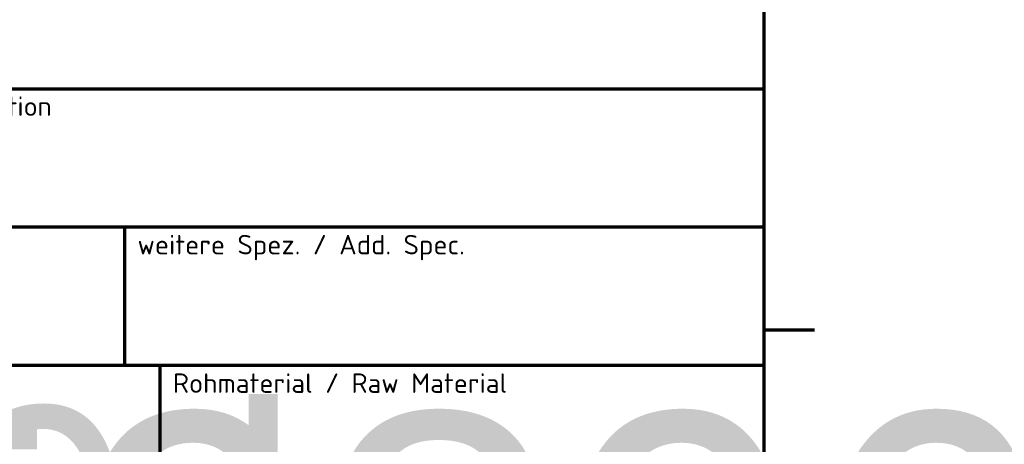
# Model space of a CAD drawing. Header units: millimetres. Extents: x 0 to 14369, y -869 to 2970.
# Tile 435 of 656: x 3527 to 4285, y 654 to 981. Entities that reach past the tile are written whole.
import ezdxf
from ezdxf.enums import TextEntityAlignment as Align

# ---------------------------------------------------------------- set-up
doc = ezdxf.new("R2018")
doc.units = ezdxf.units.MM
doc.header["$LTSCALE"] = 10
doc.layers.get('0').update_dxf_attribs({"lineweight": 25})
doc.layers.add('Rahmen (ISO)', color=7, linetype='Continuous', lineweight=70)
doc.layers.add('Titel (ISO)', color=7, linetype='Continuous', lineweight=50)
doc.styles.add('Notiztext (DIN)', font='isocpeur.ttf')
doc.styles.get("Standard").update_dxf_attribs({"font": 'txt.shx'})

# ---------------------------------------------------------------- blocks, each defined once
blk = doc.blocks.new('Ränder Vorgaberahmen')
at = {"layer": 'Rahmen (ISO)'}
blk.add_line((410, 74.25), (413.9, 74.25), dxfattribs=at)
at = {"layer": 'Rahmen (ISO)', "flags": 128}
blk.add_lwpolyline([(10, 10), (10, 287), (410, 287), (410, 10), (10, 10)], dxfattribs=at)
blk = doc.blocks.new('Schriftfelder LEDitgo')
at = {"lineweight": 70}
for p, q in [((149.283, 182.656), (339.283, 182.656)), ((339.283, 171.992), (240.756, 171.992)), ((290.019, 171.992), (290.019, 161.328)), ((339.283, 161.328), (240.756, 161.328)), ((292.752, 161.328), (292.752, 153.328))]:
    blk.add_line(p, q, dxfattribs=at)
at = {"lineweight": 50}
blk.add_line((339.283, 182.656), (339.283, 99.828), dxfattribs=at)
at = {"layer": 'Titel (ISO)', "char_height": 1.5, "attachment_point": 1, "style": 'Notiztext (DIN)'}
for s, insert, width in [('\\fISOCPEUR|b0|i0;\\H1.5000;Werkstoff-Bezeichung / Material Designation', (241.756, 182.056), 42.6317), ('\\fISOCPEUR|b0|i0;\\H1.5000;weitere Spez. / Add. Spec.', (291.019, 171.392), 26.3503), ('\\fISOCPEUR|b0|i0;\\H1.5000;Rohmaterial / Raw Material', (293.752, 160.728), 42.6317)]:
    blk.add_mtext(s, dxfattribs=dict(at, insert=insert, width=width))
at = {"layer": 'Titel (ISO)', "lineweight": 30, "flags": 104}
for tag, height, p in [('Werkstoff-Bezeichung_/_Material_Designation', 3.5, (241.756, 178.156)), ('Werkstoff-Nr._/_Material_no.', 3.5, (241.756, 167.492)), ('weitere_Spez._/_Add._Spec.', 3.5, (291.019, 167.492)), ('MASSE\\P2;', 3.5, (241.756, 158.128)), ('VOLUMEN\\P3;', 2.5, (267.24, 157.628)), ('Rohmaterial_/_Raw_Material', 3.5, (293.752, 158.128)), ('Zusätzlicher_Titel_^MSuppplementary_title', 3.5, (229.283, 123.828)), ('Referenz-Nr._/_Refer._no', 2.5, (150.283, 107.828)), ('BAUTEILNUMMER', 5, (204.283, 107.828))]:
    blk.add_attdef(tag, text='', height=height, dxfattribs=at).set_placement(p, align=Align.TOP_LEFT)
for tag, height, p in [('ERSTELLUNGSDATUM', 2.5, (279.642, 150.828)), ('KONSTRUKTEUR', 2.486, (307.181, 150.828)), ('KONTROLLDATUM', 2.5, (279.642, 145.828)), ('KONTROLLIERT_VON', 2.5, (307.181, 145.828)), ('GENEHM.DAT._KONSTR.', 2.486, (279.642, 140.828)), ('KONSTR._GEN._VON', 2.486, (307.181, 140.828)), ('BEZEICHNUNG', 5, (229.283, 129.828))]:
    blk.add_attdef(tag, text='', height=height, dxfattribs=at).set_placement(p, align=Align.MIDDLE_LEFT)
for tag, height, p in [('PROJEKT', 3.5, (160.783, 130.828)), ('Anfänglicher_Ansichtsmaßstab', 3.5, (180.82, 130.828)), ('Tolerierung_/_Tolerancing', 3.5, (169.283, 118.828)), ('Allg._Toleranz_/_Gen._tol.', 3.5, (208.32, 118.828)), ('REVISIONSNUMMER', 5, (312.783, 107.828)), ('Blattnummer', 5, (329.283, 107.828)), ('Blattgröße', 3.5, (196.12, 105.328))]:
    blk.add_attdef(tag, text='', height=height, dxfattribs=at).set_placement(p, align=Align.TOP_CENTER)

msp = doc.modelspace()

# ---------------------------------------------------------------- block references
at = {"xscale": 10, "yscale": 10, "zscale": 10}
msp.add_blockref('Ränder Vorgaberahmen', (0, 0), dxfattribs=at)
ref = msp.add_blockref('Schriftfelder LEDitgo', (707.175, -898.281), dxfattribs=dict(xscale=10, yscale=10, zscale=10))
lines = msp.add_mtext('5.99 kg', dxfattribs={"layer": 'Titel (ISO)', "insert": (3124.731, 683), "char_height": 188.7711, "attachment_point": 1})
ref.add_attrib('MASSE\\P2;', '', (3124.731, 683), dxfattribs={"flags": 104}).embed_mtext(lines)
lines = msp.add_mtext('5989671.307 mm^ 3', dxfattribs={"layer": 'Titel (ISO)', "insert": (3379.575, 678), "char_height": 253.10088, "attachment_point": 1})
ref.add_attrib('VOLUMEN\\P3;', '', (3379.575, 678), dxfattribs={"flags": 104}).embed_mtext(lines)

doc.saveas('drawing.dxf')
